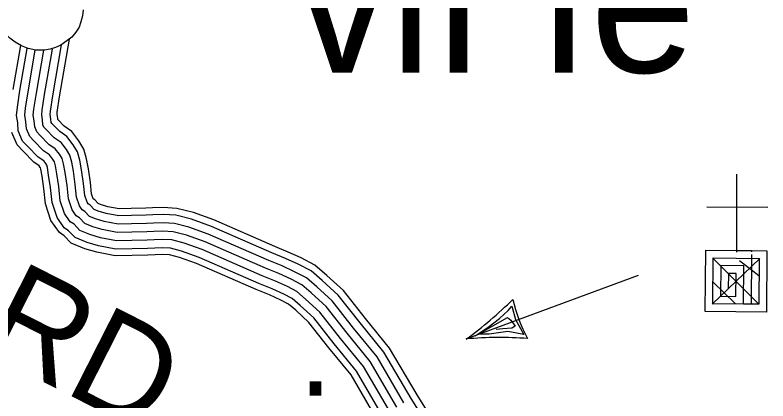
# Model space of a CAD drawing. Extents: x 1788175 to 1969470, y 584502 to 738744.
# Drawn here: x 1812441 to 1815245, y 704126 to 705563 of the extents above; entities that cross this region are included whole.
import ezdxf

# ---------------------------------------------------------------- set-up
doc = ezdxf.new("R2010")
doc.units = 0
for name, color, linetype in [('DESIGN - ROW - Right-of-Way and Easement Labels', 7, 'Continuous'), ('DESIGN - UTILITIES - Cable (Overhead) with Text', 7, 'Continuous'), ('DESIGN - UTILITIES - Cable (Underground) with Text', 7, 'Continuous'), ('SURVEY - CONTOURS - Index with Text', 7, 'Continuous'), ('SURVEY - VEGETATION - Features with Text', 7, 'Continuous')]:
    doc.layers.add(name, color=color, linetype=linetype)

msp = doc.modelspace()

# ---------------------------------------------------------------- linework, layer by layer
at = {"layer": 'DESIGN - UTILITIES - Cable (Overhead) with Text'}
for p, q in [((1814121.2, 704356.7), (1814762.7, 704594.8)), ((1814277.4, 704463.1), (1814290.5, 704479.3)), ((1814290.5, 704479.3), (1814304.6, 704429.2)), ((1814244.6, 704432.9), (1814277.4, 704463.1)), ((1814165.8, 704374.2), (1814274.6, 704437.3)), ((1814203.4, 704400.6), (1814244.6, 704432.9)), ((1814274.6, 704437.3), (1814287.6, 704426.3)), ((1814287.6, 704426.3), (1814303.8, 704404)), ((1814304.6, 704429.2), (1814335.3, 704374)), ((1814154.2, 704368.8), (1814203.4, 704400.6)), ((1814257.5, 704394.8), (1814232.5, 704392.2)), ((1814290.6, 704396.9), (1814257.5, 704394.8)), ((1814303.8, 704404), (1814290.6, 704396.9)), ((1814206.3, 704374.6), (1814165.8, 704374.2)), ((1814276, 704384.7), (1814206.3, 704374.6)), ((1814335.3, 704374), (1814276, 704384.7))]:
    msp.add_line(p, q, dxfattribs=at)
for centre, radius, start, end in [((1813205.5, 705610), 1552.3, 306.1527, 314.5805), ((1814815.8, 704614.5), 532.3, 191.9359, 208.7943), ((1814244.1, 702975.8), 1386.4, 85.6444, 95.083)]:
    msp.add_arc(centre, radius, start, end, dxfattribs=at)
at = {"layer": 'DESIGN - UTILITIES - Cable (Underground) with Text'}
msp.add_line((1815244.7, 704846), (1815016.6, 704848.2), dxfattribs=at)
for points in [[(1815127.4, 704971), (1815127.1, 704680.6)], [(1815127.1, 704691.5), (1815127.1, 704686.4), (1815241.1, 704685.3), (1815238.9, 704457.2), (1815010.8, 704459.4), (1815013, 704687.5), (1815184.1, 704685.8), (1815184.1, 704681.8)], [(1815184, 704671.6), (1815182.2, 704486.3), (1815039.6, 704487.7), (1815041.3, 704658.7), (1815212.3, 704657.1), (1815210.7, 704486), (1815153.7, 704486.6), (1815155.1, 704629.1), (1815069.5, 704629.9), (1815068.4, 704515.9), (1815125.4, 704515.4), (1815126.3, 704600.9), (1815097.7, 704601.1), (1815097.2, 704544.1)], [(1815214.1, 704657.1), (1815037.5, 704486.7)], [(1815042, 704655.8), (1815209.5, 704488)], [(1815138.2, 704649.1), (1815210.6, 704593)], [(1815041.2, 704568.4), (1815122.1, 704488.9)]]:
    msp.add_lwpolyline(points, dxfattribs=at)
at = {"layer": 'SURVEY - CONTOURS - Index with Text'}
for points in [[(1814200.8, 703729.1), (1813938, 704148.2), (1813836, 704322.7), (1813745.8, 704432.9), (1813663.6, 704537.1), (1813602.3, 704593.7), (1813557.9, 704631.9), (1813507.1, 704658.4), (1813458.1, 704680.6), (1813407.9, 704701.6), (1813181.5, 704800), (1813105.4, 704827.4), (1813043.7, 704843.2), (1812992.9, 704846.7), (1812953.2, 704844.9), (1812928.2, 704843.4), (1812873.9, 704842.3), (1812829.3, 704841.3), (1812786.8, 704849.5), (1812759.6, 704857.5), (1812750.9, 704861.2), (1812737.7, 704874.8), (1812732.2, 704878.6), (1812726.2, 704896.8), (1812721.7, 704939.5), (1812714.1, 704990.5), (1812707.7, 705028.1), (1812697.5, 705064), (1812679.1, 705094.7), (1812652, 705129.8), (1812624.2, 705148.9), (1812600.2, 705173.8), (1812599.8, 705179.1), (1812597.4, 705193.3), (1812598.3, 705201.6), (1812606.9, 705258.8), (1812643.8, 705473.4)], [(1812434.6, 705286.5), (1812462.7, 705449.6)], [(1813809.9, 704070.6), (1813712.6, 704237), (1813629.1, 704339.2), (1813553.4, 704435.1), (1813502.6, 704482), (1813473.4, 704507.1), (1813441.6, 704523.7), (1813398.3, 704543.3), (1813349.1, 704563.9), (1813126.2, 704660.8), (1813061.3, 704684.2), (1813019.9, 704694.8), (1812991.1, 704696.7), (1812961.1, 704695.4), (1812934.4, 704693.8), (1812877.2, 704692.6), (1812816.5, 704691.2), (1812751.3, 704703.9), (1812709.4, 704716.2), (1812664.7, 704734.9), (1812640.5, 704760), (1812624.5, 704771), (1812597.3, 704809.8), (1812578.9, 704865.2), (1812573.2, 704920.6), (1812566.2, 704966.8), (1812561.4, 704995.1), (1812558.9, 705004), (1812555.3, 705010), (1812547.8, 705019.8), (1812526.9, 705034.2), (1812489.2, 705073.2), (1812469.4, 705093.6), (1812453.2, 705131.8), (1812451, 705161.3), (1812446.4, 705189), (1812449.8, 705220.6), (1812459, 705282.6), (1812486, 705439.3)], [(1813836.4, 704086.7), (1813738.2, 704254.8), (1813653.3, 704358.6), (1813576.2, 704456.2), (1813523.2, 704505.1), (1813490.9, 704533), (1813455.2, 704551.6), (1813410.7, 704571.7), (1813361.3, 704592.4), (1813137.7, 704689.6), (1813070.4, 704713.8), (1813024.8, 704725.5), (1812991.5, 704727.8), (1812959.5, 704726.4), (1812933.1, 704724.7), (1812876.5, 704723.6), (1812819.2, 704722.3), (1812758.7, 704734), (1812719.8, 704745.5), (1812682.6, 704761.1), (1812660.6, 704783.8), (1812646.7, 704793.4), (1812625.3, 704823.9), (1812609.4, 704871.7), (1812603.9, 704924.5), (1812596.9, 704971.7), (1812591.7, 705001.9), (1812587.6, 705016.5), (1812580.9, 705027.5), (1812569.3, 705042.5), (1812547, 705057.9), (1812511.5, 705094.7), (1812495.7, 705111), (1812483.7, 705139.2), (1812481.8, 705165), (1812477.7, 705189.9), (1812480.5, 705216.7), (1812489.7, 705277.7), (1812516.3, 705432.6)], [(1813862.9, 704102.7), (1813763.7, 704272.5), (1813677.4, 704378), (1813599, 704477.3), (1813543.9, 704528.2), (1813508.4, 704558.8), (1813468.7, 704579.4), (1813423.1, 704600.2), (1813373.4, 704620.9), (1813149.1, 704718.4), (1813079.5, 704743.5), (1813029.8, 704756.3), (1812991.8, 704758.8), (1812957.8, 704757.3), (1812931.8, 704755.7), (1812875.8, 704754.6), (1812821.8, 704753.3), (1812766, 704764.2), (1812730.2, 704774.7), (1812700.4, 704787.2), (1812680.7, 704807.5), (1812668.9, 704815.7), (1812653.2, 704838), (1812639.9, 704878.3), (1812634.7, 704928.4), (1812627.5, 704976.6), (1812622, 705008.8), (1812616.3, 705028.9), (1812606.6, 705045.1), (1812590.9, 705065.3), (1812567.2, 705081.7), (1812533.8, 705116.3), (1812522, 705128.5), (1812514.2, 705146.6), (1812512.6, 705168.7), (1812509, 705190.8), (1812511.3, 705212.8), (1812520.3, 705272.7), (1812547.8, 705432.4)], [(1813862.9, 704102.7), (1813763.7, 704272.5), (1813677.4, 704378), (1813599, 704477.3), (1813543.9, 704528.2), (1813508.4, 704558.8), (1813468.7, 704579.4), (1813423.1, 704600.2), (1813373.4, 704620.9), (1813149.1, 704718.4), (1813079.5, 704743.5), (1813029.8, 704756.3), (1812991.8, 704758.8), (1812957.8, 704757.3), (1812931.8, 704755.7), (1812875.8, 704754.6), (1812821.8, 704753.3), (1812766, 704764.2), (1812730.2, 704774.7), (1812700.4, 704787.2), (1812680.7, 704807.5), (1812668.9, 704815.7), (1812653.2, 704838), (1812639.9, 704878.3), (1812634.7, 704928.4), (1812627.5, 704976.6), (1812622, 705008.8), (1812616.3, 705028.9), (1812606.6, 705045.1), (1812590.9, 705065.3), (1812567.2, 705081.7), (1812533.8, 705116.3), (1812522, 705128.5), (1812514.2, 705146.6), (1812512.6, 705168.7), (1812509, 705190.8), (1812511.3, 705212.8), (1812520.3, 705272.7), (1812547.8, 705432.4)], [(1813889.4, 704118.8), (1813789.2, 704290.3), (1813701.6, 704397.4), (1813621.9, 704498.5), (1813564.5, 704551.4), (1813525.9, 704584.7), (1813482.3, 704607.3), (1813435.5, 704628.6), (1813385.6, 704649.4), (1813160.5, 704747.3), (1813088.7, 704773.2), (1813034.7, 704787), (1812992.2, 704789.9), (1812956.2, 704788.3), (1812930.5, 704786.7), (1812875.1, 704785.5), (1812824.5, 704784.4), (1812773.4, 704794.3), (1812740.6, 704804), (1812718.3, 704813.3), (1812700.9, 704831.3), (1812691.1, 704838.1), (1812681.2, 704852.1), (1812670.4, 704884.8), (1812665.5, 704932.3), (1812658.1, 704981.5), (1812652.3, 705015.6), (1812645, 705041.3), (1812632.2, 705062.6), (1812612.5, 705088.1), (1812587.3, 705105.5), (1812556, 705137.8), (1812548.2, 705145.9), (1812544.8, 705154), (1812543.4, 705172.4), (1812540.2, 705191.7), (1812542.1, 705208.8), (1812550.9, 705267.8), (1812579.9, 705436.2)], [(1814179.5, 703714.7), (1813916, 704134.9), (1813814.8, 704308), (1813725.8, 704416.8), (1813644.7, 704519.6), (1813585.2, 704574.5), (1813543.4, 704610.5), (1813495.9, 704635.2), (1813447.9, 704657), (1813397.8, 704678), (1813172, 704776.1), (1813097.8, 704802.8), (1813039.6, 704817.7), (1812992.5, 704820.9), (1812954.5, 704819.3), (1812929.2, 704817.7), (1812874.5, 704816.5), (1812827.1, 704815.5), (1812780.7, 704824.5), (1812751, 704833.3), (1812736.1, 704839.5), (1812721, 704855.1), (1812713.2, 704860.4), (1812709.2, 704866.2), (1812700.9, 704891.4), (1812696.2, 704936.2), (1812688.7, 704986.4), (1812682.6, 705022.4), (1812673.7, 705053.7), (1812657.8, 705080.1), (1812634.1, 705110.9), (1812607.5, 705129.2), (1812578.3, 705159.4), (1812575.2, 705162.6), (1812574.2, 705176), (1812571.5, 705192.5), (1812572.8, 705204.9), (1812581.5, 705262.9), (1812614.2, 705452.9)], [(1813788.7, 704057.8), (1813692.3, 704222.9), (1813609.8, 704323.7), (1813535.2, 704418.2), (1813486.2, 704463.5), (1813459.4, 704486.5), (1813430.8, 704501.4), (1813388.4, 704520.7), (1813339.4, 704541.2), (1813117.1, 704637.8), (1813054, 704660.5), (1813015.9, 704670.3), (1812990.8, 704672), (1812962.4, 704670.7), (1812935.4, 704669.1), (1812877.7, 704667.9), (1812814.4, 704666.4), (1812745.4, 704679.9), (1812701.1, 704692.9), (1812650.5, 704714.1), (1812624.4, 704741.1), (1812606.8, 704753.2), (1812574.9, 704798.6), (1812554.6, 704859.9), (1812548.7, 704917.5), (1812541.8, 704962.9), (1812537.3, 704989.7), (1812536, 704994.1), (1812534.9, 704996), (1812530.6, 705001.6), (1812510.8, 705015.2), (1812471.4, 705056), (1812448.4, 705079.7), (1812428.8, 705125.9)]]:
    msp.add_lwpolyline(points, dxfattribs=at)
at = {"layer": 'SURVEY - VEGETATION - Features with Text'}
msp.add_lwpolyline([(1812695.1, 705582.3), (1812692.7, 705560.9), (1812686.3, 705538.2), (1812680.1, 705518.3), (1812667.3, 705499.8), (1812651.9, 705481.2), (1812633.9, 705466.7), (1812611.9, 705451.7), (1812591.7, 705442), (1812572.2, 705436.3), (1812551, 705432.3), (1812518.4, 705432.6), (1812489.9, 705438.5), (1812464.7, 705448.5), (1812441, 705461.8), (1812421.3, 705477.8), (1812406, 705494), (1812393.2, 705514.6), (1812381.8, 705545), (1812375.2, 705566.5)], dxfattribs=at)

# ---------------------------------------------------------------- texts
at = {"layer": 'DESIGN - ROW - Right-of-Way and Easement Labels'}
msp.add_text('RD.', height=370, rotation=333.079, dxfattribs=at).set_placement((1812296.6, 704323.5))
at = {"layer": 'DESIGN - UTILITIES - Cable (Underground) with Text'}
msp.add_text('.', height=343, dxfattribs=at).set_placement((1813495.9, 704145.3))
at = {"layer": 'SURVEY - VEGETATION - Features with Text'}
msp.add_text('viI Ie', height=528, dxfattribs=at).set_placement((1813484.6, 705349.3))

doc.saveas('drawing.dxf')
